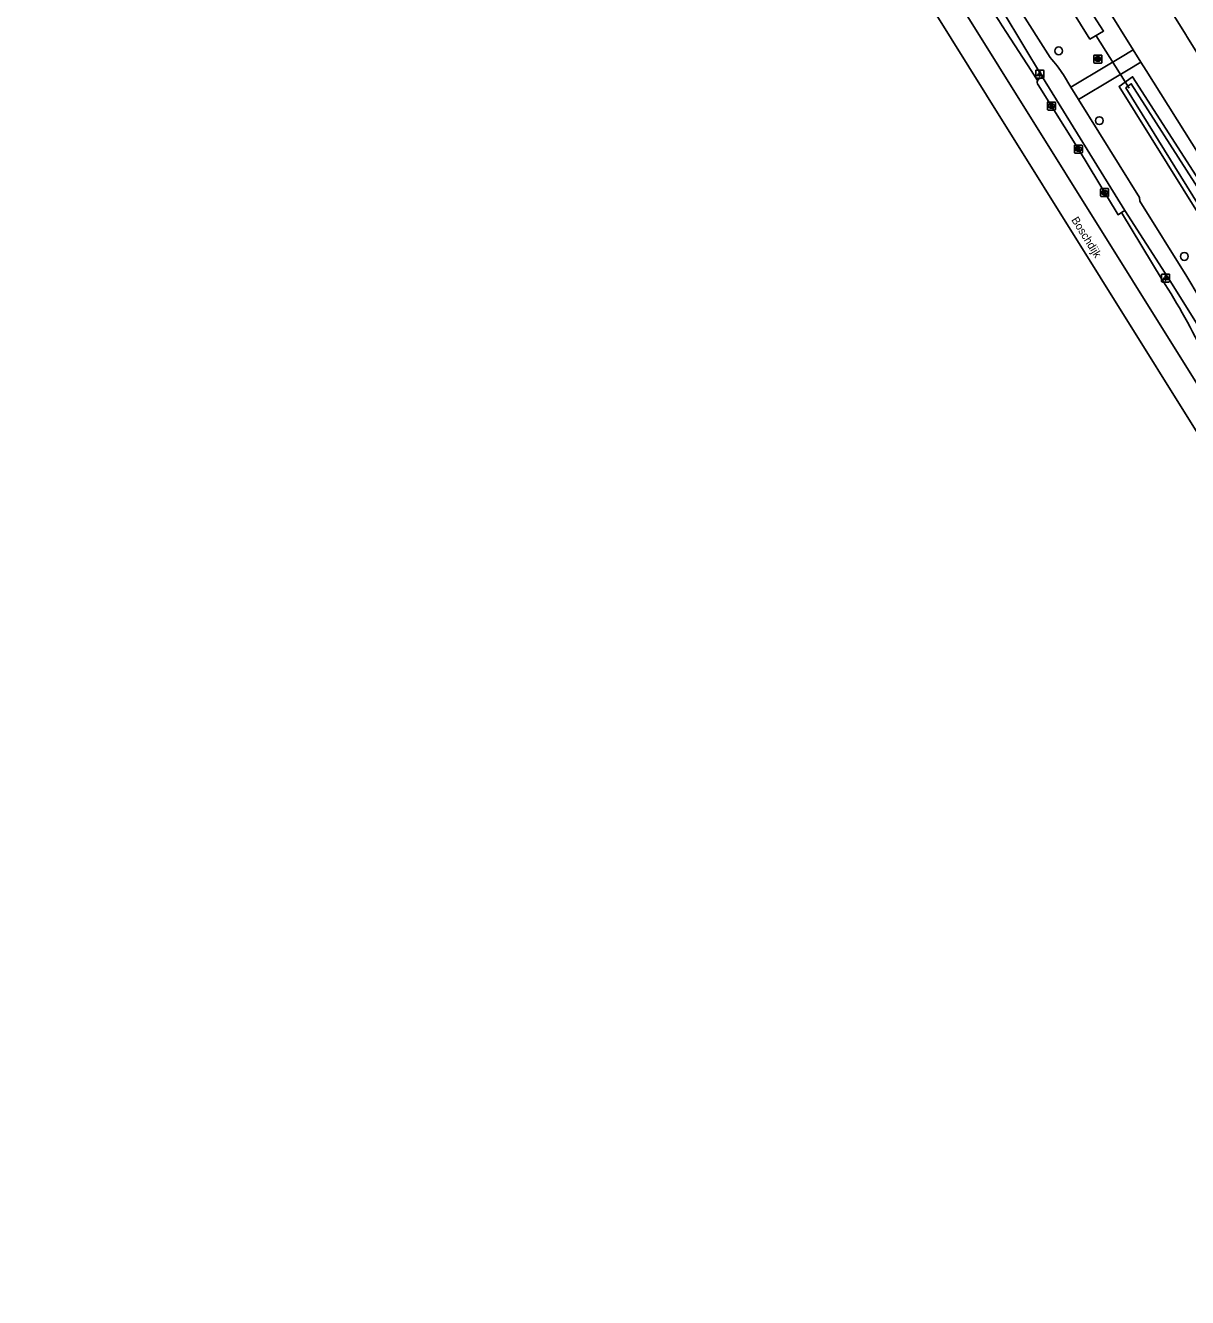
# Model space of a CAD drawing. Extents: x 158838 to 160074, y 386376 to 387776.
# Drawn here: x 158853.2 to 158998.6, y 386846.6 to 387005.6 of the extents above; entities that cross this region are included whole.
import ezdxf

# ---------------------------------------------------------------- set-up
doc = ezdxf.new("R2010")
doc.units = 0
for name, color, linetype in [('IMGEO_Berm_groen', 7, 'Continuous'), ('IMGEO_Boom', 7, 'Continuous'), ('IMGEO_Duiker', 7, 'Continuous'), ('IMGEO_Fietspad_gesloten', 7, 'Continuous'), ('IMGEO_Greppel_droge_sloot', 7, 'Continuous'), ('IMGEO_Kolk', 7, 'Continuous'), ('IMGEO_Lichtpunt', 7, 'Continuous'), ('IMGEO_Openbare_ruimte_label', 7, 'Continuous'), ('IMGEO_Rijbaan_lokaal_open', 7, 'Continuous'), ('IMGEO_Rijbaan_regionaal_gesloten', 7, 'Continuous'), ('IMGEO_Rioolput', 7, 'Continuous'), ('IMGEO_Voetpad_open', 7, 'Continuous'), ('IMGEO_Waterloop', 7, 'Continuous')]:
    doc.layers.add(name, color=color, linetype=linetype)

msp = doc.modelspace()

# ---------------------------------------------------------------- linework, layer by layer
at = {"layer": 'IMGEO_Berm_groen'}
msp.add_lwpolyline([(159000, 386986.24), (158991.69, 386999.22), (158990, 386998.02), (159000, 386981.94), (159035.27, 386925.22), (159055.68, 386892.63), (159088.98, 386839.47), (159089.26, 386838.78), (159089.83, 386838.5), (159090.24, 386838.52), (159091.03, 386838.87), (159091.42, 386839.24), (159091.57, 386839.66), (159091.51, 386840.11), (159063.62, 386885.02), (159057.92, 386894.09), (159000, 386986.24)], dxfattribs=at)
at = {"layer": 'IMGEO_Boom'}
for centre in [(158982.44, 387002.45), (158987.52, 386993.73), (158998.15, 386976.76)]:
    msp.add_circle(centre, 0.489, dxfattribs=at)
at = {"layer": 'IMGEO_Duiker'}
msp.add_lwpolyline([(158991.24, 386997.8), (158987.11, 387004.35)], dxfattribs=at)
at = {"layer": 'IMGEO_Fietspad_gesloten'}
for points in [[(158981.37, 387001.61), (158964.77, 387027.73)], [(158963.25, 387026.81), (158975.49, 387007.34), (158980.41, 386999.18)], [(158980.41, 386999.18), (158990.73, 386982.52)], [(158983.96, 386997.92), (158983.03, 386999.45)], [(158984.94, 386996.36), (158983.96, 386997.92)], [(159153.56, 386734.71), (159143.95, 386750), (159123.02, 386783.33), (159107.78, 386807.59), (159105.29, 386810.99), (159102.5, 386814.15), (159102.45, 386814.21), (159101.3, 386815.32), (159095.25, 386821.21), (159093.44, 386823.23), (159091.46, 386825.74), (159089.68, 386828.15), (159082.8, 386839.16), (159079.75, 386844), (159072.05, 386856.34), (159051.93, 386888.32), (159051.1, 386889.64), (159035.14, 386915.14), (159017.15, 386944.04), (159000, 386971.66), (158998.45, 386974.25), (158992.57, 386983.67), (158992.53, 386984.14), (158984.94, 386996.36)], [(158990.73, 386982.52), (158996.14, 386974.08), (159013.18, 386946.82), (159039.05, 386905.23), (159050.78, 386886.4), (159070.38, 386855.24), (159081.17, 386838.16), (159087.91, 386827.34), (159089.29, 386824.87), (159090.89, 386822.52), (159092.69, 386820.34), (159093.62, 386819.34), (159096.32, 386816.77), (159099.08, 386814.02), (159101.83, 386811.27), (159102.22, 386810.85), (159103.82, 386808.91), (159105.25, 386806.83), (159117.61, 386787.42)]]:
    msp.add_lwpolyline(points, dxfattribs=at)
msp.add_arc((158972.18, 386992.83), 12.71, 31.3644, 43.6934, dxfattribs=at)
at = {"layer": 'IMGEO_Greppel_droge_sloot'}
msp.add_lwpolyline([(158999.47, 386985.91), (158991.52, 386998.34), (158991.09, 386998.03), (158990.84, 386997.85), (159000.53, 386982.27), (159035.79, 386925.55), (159056.21, 386892.96), (159089.54, 386839.76), (159089.75, 386839.23), (159089.96, 386839.13), (159090.09, 386839.14), (159090.68, 386839.4), (159090.88, 386839.59), (159090.93, 386839.73), (159090.91, 386839.89), (159063.09, 386884.69), (159057.39, 386893.75), (158999.47, 386985.91)], dxfattribs=at)
at = {"layer": 'IMGEO_Kolk'}
for p, q in [((158981.04, 386995.13), (158981.04, 386995.99)), ((158981.11, 386996.06), (158981.96, 386996.06)), ((158981.52, 386995.84), (158981.55, 386995.84)), ((158982.04, 386995.99), (158982.04, 386995.13)), ((158981.96, 386995.06), (158981.11, 386995.06)), ((158981.55, 386995.28), (158981.52, 386995.28)), ((158984.4, 386989.75), (158984.4, 386990.6)), ((158984.47, 386990.68), (158985.33, 386990.68)), ((158985.33, 386989.68), (158984.47, 386989.68)), ((158984.89, 386990.46), (158984.91, 386990.46)), ((158984.91, 386989.9), (158984.89, 386989.9)), ((158985.4, 386990.6), (158985.4, 386989.75)), ((158987.69, 386984.32), (158987.69, 386985.17)), ((158987.76, 386985.24), (158988.62, 386985.24)), ((158988.18, 386985.02), (158988.2, 386985.02)), ((158988.69, 386985.17), (158988.69, 386984.32)), ((158988.62, 386984.24), (158987.76, 386984.24)), ((158988.2, 386984.46), (158988.17, 386984.46))]:
    msp.add_line(p, q, dxfattribs=at)
for points in [[(158981.04, 386995.13), (158981.04, 386995.99)], [(158981.11, 386996.06), (158981.96, 386996.06)], [(158981.36, 386995.76), (158981.48, 386995.76), (158981.48, 386995.61), (158981.61, 386995.76), (158981.77, 386995.76), (158981.63, 386995.61), (158981.78, 386995.36), (158981.63, 386995.36), (158981.54, 386995.53), (158981.48, 386995.46), (158981.48, 386995.36), (158981.36, 386995.36), (158981.36, 386995.76)], [(158982.04, 386995.99), (158982.04, 386995.13)], [(158981.96, 386995.06), (158981.11, 386995.06)], [(158984.4, 386989.75), (158984.4, 386990.6)], [(158984.47, 386990.68), (158985.33, 386990.68)], [(158985.33, 386989.68), (158984.47, 386989.68)], [(158984.72, 386990.38), (158984.84, 386990.38), (158984.84, 386990.23), (158984.97, 386990.38), (158985.14, 386990.38), (158984.99, 386990.23), (158985.14, 386989.98), (158984.99, 386989.98), (158984.91, 386990.14), (158984.84, 386990.07), (158984.84, 386989.98), (158984.72, 386989.98), (158984.72, 386990.38)], [(158985.4, 386990.6), (158985.4, 386989.75)], [(158987.69, 386984.32), (158987.69, 386985.17)], [(158987.76, 386985.24), (158988.62, 386985.24)], [(158988.01, 386984.94), (158988.13, 386984.94), (158988.13, 386984.79), (158988.26, 386984.94), (158988.43, 386984.94), (158988.28, 386984.79), (158988.43, 386984.54), (158988.28, 386984.54), (158988.2, 386984.71), (158988.13, 386984.64), (158988.13, 386984.54), (158988.01, 386984.54), (158988.01, 386984.94)], [(158988.69, 386985.17), (158988.69, 386984.32)], [(158988.62, 386984.24), (158987.76, 386984.24)]]:
    msp.add_lwpolyline(points, dxfattribs=at)
for centre, start, end in [((158981.11, 386995.99), 91.552, 178.448), ((158981.11, 386995.99), 91.552, 178.448), ((158981.96, 386995.99), 1.552, 88.448), ((158981.96, 386995.99), 1.552, 88.448), ((158981.11, 386995.14), 181.552, 268.448), ((158981.11, 386995.14), 181.552, 268.448), ((158981.96, 386995.14), 271.552, 358.448), ((158981.96, 386995.14), 271.552, 358.448), ((158984.48, 386990.6), 91.552, 178.448), ((158984.48, 386990.6), 91.552, 178.448), ((158984.48, 386989.75), 181.552, 268.448), ((158984.48, 386989.75), 181.552, 268.448), ((158985.32, 386990.6), 1.552, 88.448), ((158985.32, 386990.6), 1.552, 88.448), ((158985.32, 386989.75), 271.552, 358.448), ((158985.32, 386989.75), 271.552, 358.448), ((158987.77, 386985.17), 91.552, 178.448), ((158987.77, 386985.17), 91.552, 178.448), ((158988.61, 386985.17), 1.552, 88.448), ((158988.61, 386985.17), 1.552, 88.448), ((158987.77, 386984.32), 181.552, 268.448), ((158987.77, 386984.32), 181.552, 268.448), ((158988.61, 386984.32), 271.552, 358.448), ((158988.61, 386984.32), 271.552, 358.448)]:
    msp.add_arc(centre, 0.0765, start, end, dxfattribs=at)
for centre, major_axis, ratio, start_param, end_param in [((158981.52, 386995.56), (-0.387, 0.002), 0.722429, 4.712389, 7.853982), ((158981.55, 386995.56), (-0.39, 0.002), 0.717154, 1.570796, 4.712389), ((158984.89, 386990.18), (-0.387, 0.002), 0.722429, 4.712389, 7.853982), ((158984.91, 386990.18), (-0.39, 0.002), 0.717154, 1.570796, 4.712389), ((158988.18, 386984.74), (-0.387, 0.002), 0.722429, 4.712389, 7.853982), ((158988.2, 386984.74), (-0.39, 0.002), 0.717154, 1.570796, 4.712389)]:
    msp.add_ellipse(centre, major_axis=major_axis, ratio=ratio, start_param=start_param, end_param=end_param, dxfattribs=at)
at = {"layer": 'IMGEO_Lichtpunt'}
for p, q in [((158979.58, 386999.96), (158979.58, 386999.16)), ((158979.58, 386999.96), (158979.58, 386999.16)), ((158980.48, 387000.06), (158979.67, 387000.06)), ((158980.48, 387000.06), (158979.67, 387000.06)), ((158979.67, 386999.06), (158980.48, 386999.06)), ((158979.67, 386999.06), (158980.48, 386999.06)), ((158980.58, 386999.16), (158980.58, 386999.96)), ((158980.58, 386999.16), (158980.58, 386999.96)), ((158995.32, 386974.46), (158995.32, 386973.66)), ((158995.32, 386974.46), (158995.32, 386973.66)), ((158996.22, 386974.56), (158995.41, 386974.56)), ((158996.22, 386974.56), (158995.41, 386974.56)), ((158995.41, 386973.56), (158996.22, 386973.56)), ((158995.41, 386973.56), (158996.22, 386973.56)), ((158996.31, 386973.66), (158996.31, 386974.46)), ((158996.31, 386973.66), (158996.31, 386974.46))]:
    msp.add_line(p, q, dxfattribs=at)
for points in [[(158979.95, 386999.63), (158979.99, 386999.6), (158979.8, 386999.34), (158979.77, 386999.36), (158979.95, 386999.63)], [(158980.05, 386999.58), (158980.1, 386999.58), (158980.1, 386999.26), (158980.05, 386999.26), (158980.05, 386999.58)], [(158980.16, 386999.6), (158980.2, 386999.63), (158980.39, 386999.36), (158980.35, 386999.34), (158980.16, 386999.6)], [(158995.69, 386974.13), (158995.73, 386974.1), (158995.54, 386973.84), (158995.5, 386973.86), (158995.69, 386974.13)], [(158995.79, 386974.08), (158995.84, 386974.08), (158995.84, 386973.76), (158995.79, 386973.76), (158995.79, 386974.08)], [(158995.9, 386974.1), (158995.94, 386974.13), (158996.13, 386973.86), (158996.09, 386973.84), (158995.9, 386974.1)]]:
    msp.add_lwpolyline(points, dxfattribs=at)
for centre in [(158980.08, 386999.76), (158995.82, 386974.26)]:
    msp.add_circle(centre, 0.0994, dxfattribs=at)
for centre, start, end in [((158979.67, 386999.96), 90, 180), ((158979.67, 386999.96), 90, 180), ((158979.67, 386999.16), 180, 270), ((158979.67, 386999.16), 180, 270), ((158980.48, 386999.96), 0, 90), ((158980.48, 386999.96), 0, 90), ((158980.48, 386999.16), 270, 0), ((158980.48, 386999.16), 270, 360), ((158995.41, 386974.46), 90, 180), ((158995.41, 386974.46), 90, 180), ((158995.41, 386973.66), 180, 270), ((158995.41, 386973.66), 180, 270), ((158996.22, 386974.46), 0, 90), ((158996.22, 386974.46), 0, 90), ((158996.22, 386973.66), 270, 0), ((158996.22, 386973.66), 270, 360)]:
    msp.add_arc(centre, 0.0946, start, end, dxfattribs=at)
at = {"layer": 'IMGEO_Rijbaan_lokaal_open'}
for points in [[(158878.81, 387183.38), (158879.45, 387182.32), (158881.16, 387179.55), (158889.49, 387166.21), (158889.77, 387165.77), (158900.67, 387148.37), (158911.52, 387130.97), (158922.68, 387113.12), (158933, 387096.55), (158945.42, 387076.62), (158955.21, 387060.94), (158966.09, 387043.59), (158977.49, 387025.35), (158988.37, 387008.01), (158991.77, 387002.59)], [(159011.78, 386982.91), (159002.29, 386998.06), (159001.1, 387000), (159000, 387001.78), (158998.48, 387004.25), (158998.38, 387004.41), (158995.99, 387008.2)], [(158991.77, 387002.59), (158992.73, 387001.04)], [(158992.73, 387001.04), (158993.39, 387000), (159000, 386989.44), (159000.32, 386988.93), (159010.09, 386973.23), (159021.5, 386955), (159031.84, 386938.43), (159043.26, 386920.18), (159053.02, 386904.49), (159059.06, 386894.83), (159066, 386883.71), (159075.25, 386868.88), (159086.65, 386850.61), (159097.47, 386833.2), (159108.33, 386815.79), (159119.18, 386798.38), (159120.94, 386795.51), (159121.34, 386794.97), (159121.78, 386794.47)]]:
    msp.add_lwpolyline(points, dxfattribs=at)
at = {"layer": 'IMGEO_Rijbaan_regionaal_gesloten'}
for points in [[(159143.03, 386728.39), (159114.79, 386773.53), (159063.77, 386852.24), (159047.79, 386877.83), (159027.34, 386910.59), (159001.84, 386951.42), (158973.43, 386996.93), (158951.31, 387032.37), (158919.28, 387083.66), (158891.62, 387127.97), (158871.39, 387160.01), (158853.23, 387189.2)], [(158955.98, 387031.96), (158958.03, 387027.62), (159008.59, 386946.65), (159009.69, 386945.65)], [(158979.81, 386998.76), (158979.02, 387000), (158975.93, 387004.73), (158975.39, 387005.58)], [(158990.31, 386982.23), (158989.86, 386981.97), (158984.9, 386990.18), (158979.86, 386998.22)], [(158995.4, 386973.84), (158990.31, 386982.23)]]:
    msp.add_lwpolyline(points, dxfattribs=at)
for centre, radius, start, end in [((158891.38, 386952.55), 99.35, 32.2591, 39.4423), ((158980.27, 386998.53), 0.513, 152.7878, 216.8967), ((158915.39, 386923.01), 94.8, 25.7945, 32.4264)]:
    msp.add_arc(centre, radius, start, end, dxfattribs=at)
at = {"layer": 'IMGEO_Rioolput'}
for p, q in [((158986.84, 387001), (158986.84, 387001.86)), ((158986.92, 387001.93), (158987.77, 387001.93)), ((158987.77, 387000.93), (158986.92, 387000.93)), ((158987.33, 387001.71), (158987.36, 387001.71)), ((158987.35, 387001.15), (158987.33, 387001.15)), ((158987.84, 387001.86), (158987.84, 387001))]:
    msp.add_line(p, q, dxfattribs=at)
for points in [[(158986.84, 387001), (158986.84, 387001.86)], [(158986.92, 387001.93), (158987.77, 387001.93)], [(158987.77, 387000.93), (158986.92, 387000.93)], [(158987.43, 387001.63), (158987.18, 387001.63), (158987.18, 387001.23)], [(158987.18, 387001.23), (158987.3, 387001.23), (158987.3, 387001.39), (158987.31, 387001.39)], [(158987.36, 387001.55), (158987.3, 387001.55), (158987.3, 387001.47)], [(158987.3, 387001.47), (158987.35, 387001.47)], [(158987.36, 387001.36), (158987.43, 387001.23), (158987.57, 387001.23), (158987.51, 387001.36)], [(158987.84, 387001.86), (158987.84, 387001)]]:
    msp.add_lwpolyline(points, dxfattribs=at)
for centre, radius, start, end in [((158986.92, 387001.85), 0.0765, 91.552, 178.448), ((158986.92, 387001.85), 0.0765, 91.552, 178.448), ((158986.92, 387001), 0.0765, 181.552, 268.448), ((158986.92, 387001), 0.0765, 181.552, 268.448), ((158987.31, 387001.34), 0.0533, 26.0293, 88.6989), ((158987.34, 387001.66), 0.19, 274.7715, 282.9687), ((158987.36, 387001.45), 0.0964, 77.0061, 93.1865), ((158987.38, 387001.51), 0.0378, 276.6634, 79.6772), ((158987.43, 387001.52), 0.109, 350.3612, 89.416), ((158987.43, 387001.52), 0.112, 277.5842, 350.9817), ((158987.41, 387001.3), 0.108, 29.5134, 73.7905), ((158987.77, 387001.85), 0.0765, 1.552, 88.448), ((158987.77, 387001.85), 0.0765, 1.552, 88.448), ((158987.77, 387001), 0.0765, 271.552, 358.448), ((158987.77, 387001), 0.0765, 271.552, 358.448)]:
    msp.add_arc(centre, radius, start, end, dxfattribs=at)
for centre, major_axis, ratio, start_param, end_param in [((158987.33, 387001.43), (-0.387, 0.002), 0.722429, 4.712389, 7.853982), ((158987.35, 387001.43), (-0.39, 0.002), 0.717154, 1.570796, 4.712389)]:
    msp.add_ellipse(centre, major_axis=major_axis, ratio=ratio, start_param=start_param, end_param=end_param, dxfattribs=at)
at = {"layer": 'IMGEO_Voetpad_open'}
for points in [[(158983.96, 386997.92), (158988.41, 387000.58), (158990.16, 387001.62), (158991.77, 387002.59)], [(158992.73, 387001.04), (158991.14, 387000.09), (158989.38, 386999.03), (158984.94, 386996.36)], [(158980.41, 386999.18), (158980.08, 386999)], [(158990.73, 386982.52), (158990.31, 386982.23)]]:
    msp.add_lwpolyline(points, dxfattribs=at)
msp.add_arc((158980.27, 386998.52), 0.516, 112.0428, 152.7623, dxfattribs=at)
at = {"layer": 'IMGEO_Waterloop'}
msp.add_lwpolyline([(158950.67, 387061.3), (158986.34, 387003.92), (158988.05, 387004.92), (158983.68, 387011.74)], dxfattribs=at)

# ---------------------------------------------------------------- texts
at = {"layer": 'IMGEO_Openbare_ruimte_label'}
msp.add_text('Boschdijk', height=1, rotation=302.0054, dxfattribs=at).set_placement((158983.98, 386981.33))

doc.saveas('drawing.dxf')
